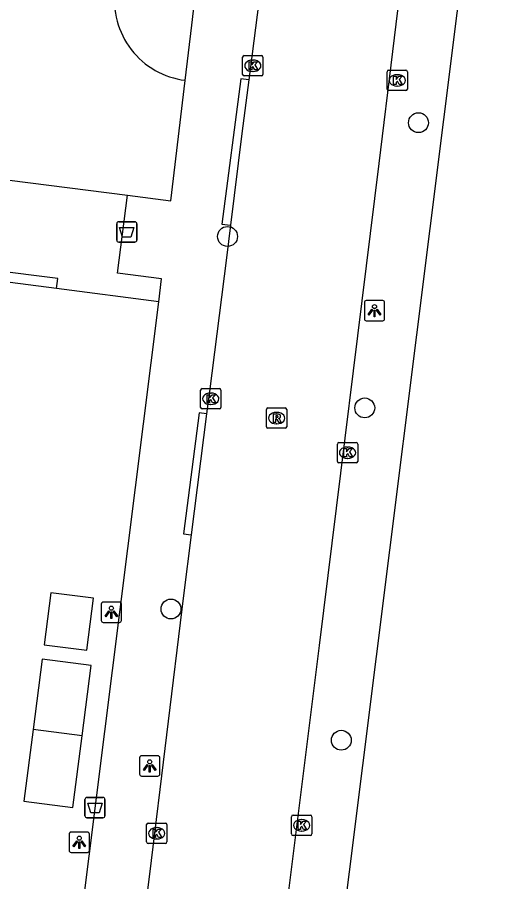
# Model space of a CAD drawing. Extents: x 160026 to 161302, y 384757 to 385701.
# Drawn here: x 160713.44 to 160737.73, y 384923.84 to 384966.39 of the extents above; entities that cross this region are included whole.
import ezdxf

# ---------------------------------------------------------------- set-up
doc = ezdxf.new("R2010")
doc.units = 0
for name, color, linetype in [('IMGEO_Afvalbak', 7, 'Continuous'), ('IMGEO_Boom', 7, 'Continuous'), ('IMGEO_Groenvoorziening', 7, 'Continuous'), ('IMGEO_Haag', 7, 'Continuous'), ('IMGEO_Hek', 7, 'Continuous'), ('IMGEO_Kolk', 7, 'Continuous'), ('IMGEO_Lichtpunt', 7, 'Continuous'), ('IMGEO_Pand', 7, 'Continuous'), ('IMGEO_Rijbaan_lokaal_open', 7, 'Continuous'), ('IMGEO_Rioolput', 7, 'Continuous'), ('IMGEO_Voetpad_open', 7, 'Continuous')]:
    doc.layers.add(name, color=color, linetype=linetype)

msp = doc.modelspace()

# ---------------------------------------------------------------- linework, layer by layer
at = {"layer": 'IMGEO_Afvalbak'}
for p, q in [((160718.336, 384955.425), (160718.336, 384956.225)), ((160718.336, 384956.225), (160718.336, 384955.425)), ((160718.436, 384956.325), (160719.226, 384956.325)), ((160719.226, 384956.325), (160718.436, 384956.325)), ((160719.326, 384956.225), (160719.326, 384955.425)), ((160719.326, 384955.425), (160719.326, 384956.225)), ((160719.226, 384955.325), (160718.436, 384955.325)), ((160718.436, 384955.325), (160719.226, 384955.325)), ((160716.767, 384927.085), (160716.767, 384927.885)), ((160716.767, 384927.885), (160716.767, 384927.085)), ((160716.867, 384927.985), (160717.657, 384927.985)), ((160717.657, 384927.985), (160716.867, 384927.985)), ((160717.757, 384927.885), (160717.757, 384927.085)), ((160717.757, 384927.085), (160717.757, 384927.885)), ((160717.657, 384926.985), (160716.867, 384926.985)), ((160716.867, 384926.985), (160717.657, 384926.985))]:
    msp.add_line(p, q, dxfattribs=at)
for points in [[(160718.479, 384956.039), (160719.183, 384956.039), (160719.034, 384955.569), (160718.628, 384955.569), (160718.479, 384956.039)], [(160716.91, 384927.699), (160717.614, 384927.699), (160717.465, 384927.229), (160717.059, 384927.229), (160716.91, 384927.699)]]:
    msp.add_lwpolyline(points, dxfattribs=at)
for centre, start, end in [((160718.436, 384956.225), 90, 180), ((160718.436, 384956.225), 90, 180), ((160719.226, 384956.225), 0, 90), ((160719.226, 384956.225), 360, 90), ((160718.436, 384955.425), 180, 270), ((160718.436, 384955.425), 180, 270), ((160719.226, 384955.425), 270, 0), ((160719.226, 384955.425), 270, 0), ((160716.867, 384927.885), 90, 180), ((160716.867, 384927.885), 90, 180), ((160717.657, 384927.885), 0, 90), ((160717.657, 384927.885), 360, 90), ((160716.867, 384927.085), 180, 270), ((160716.867, 384927.085), 180, 270), ((160717.657, 384927.085), 270, 0), ((160717.657, 384927.085), 270, 0)]:
    msp.add_arc(centre, 0.1, start, end, dxfattribs=at)
at = {"layer": 'IMGEO_Boom'}
for centre in [(160733.19, 384961.2), (160723.79, 384955.6), (160730.545, 384947.16), (160721.006, 384937.261), (160729.39, 384930.8)]:
    msp.add_circle(centre, 0.489, dxfattribs=at)
at = {"layer": 'IMGEO_Groenvoorziening'}
msp.add_lwpolyline([(160720.402, 384952.382), (160715.365, 384953.034)], dxfattribs=at)
at = {"layer": 'IMGEO_Haag'}
for points in [[(160715.365, 384953.034), (160677.436, 384957.941)], [(160715.365, 384953.034), (160715.436, 384953.53), (160712.16, 384953.938)]]:
    msp.add_lwpolyline(points, dxfattribs=at)
at = {"layer": 'IMGEO_Hek'}
msp.add_lwpolyline([(160720.402, 384952.382), (160715.365, 384953.034), (160677.436, 384957.941)], dxfattribs=at)
at = {"layer": 'IMGEO_Kolk'}
for p, q in [((160724.535, 384963.578), (160724.535, 384964.43)), ((160724.61, 384964.504), (160725.462, 384964.504)), ((160725.536, 384964.43), (160725.536, 384963.578)), ((160725.023, 384964.284), (160725.048, 384964.284)), ((160725.046, 384963.724), (160725.021, 384963.724)), ((160731.646, 384962.859), (160731.646, 384963.711)), ((160731.721, 384963.785), (160732.573, 384963.785)), ((160732.647, 384963.711), (160732.647, 384962.859)), ((160725.462, 384963.504), (160724.61, 384963.504)), ((160732.134, 384963.565), (160732.159, 384963.565)), ((160732.573, 384962.785), (160731.721, 384962.785)), ((160732.157, 384963.005), (160732.132, 384963.005)), ((160722.465, 384947.183), (160722.465, 384948.035)), ((160722.54, 384948.109), (160723.392, 384948.109)), ((160722.953, 384947.889), (160722.978, 384947.889)), ((160723.466, 384948.035), (160723.466, 384947.183)), ((160723.392, 384947.109), (160722.54, 384947.109)), ((160722.976, 384947.329), (160722.951, 384947.329)), ((160729.197, 384944.53), (160729.197, 384945.382)), ((160729.272, 384945.456), (160730.124, 384945.456)), ((160730.198, 384945.382), (160730.198, 384944.53)), ((160729.685, 384945.236), (160729.71, 384945.236)), ((160730.124, 384944.456), (160729.272, 384944.456)), ((160729.708, 384944.676), (160729.683, 384944.676)), ((160726.941, 384926.185), (160726.941, 384927.037)), ((160727.016, 384927.111), (160727.868, 384927.111)), ((160727.942, 384927.037), (160727.942, 384926.185)), ((160719.806, 384925.793), (160719.806, 384926.645)), ((160719.881, 384926.719), (160720.733, 384926.719)), ((160720.807, 384926.645), (160720.807, 384925.793)), ((160727.429, 384926.891), (160727.454, 384926.891)), ((160720.294, 384926.499), (160720.319, 384926.499)), ((160727.452, 384926.331), (160727.427, 384926.331)), ((160720.733, 384925.719), (160719.881, 384925.719)), ((160720.317, 384925.939), (160720.292, 384925.939)), ((160727.868, 384926.111), (160727.016, 384926.111))]:
    msp.add_line(p, q, dxfattribs=at)
for points in [[(160724.535, 384963.578), (160724.535, 384964.43)], [(160724.61, 384964.504), (160725.462, 384964.504)], [(160725.536, 384964.43), (160725.536, 384963.578)], [(160724.856, 384964.204), (160724.979, 384964.204), (160724.979, 384964.053), (160725.109, 384964.204), (160725.273, 384964.204), (160725.127, 384964.053), (160725.28, 384963.804), (160725.128, 384963.804), (160725.043, 384963.968), (160724.979, 384963.901), (160724.979, 384963.804), (160724.856, 384963.804), (160724.856, 384964.204)], [(160731.646, 384962.859), (160731.646, 384963.711)], [(160731.721, 384963.785), (160732.573, 384963.785)], [(160732.647, 384963.711), (160732.647, 384962.859)], [(160725.462, 384963.504), (160724.61, 384963.504)], [(160731.967, 384963.485), (160732.09, 384963.485), (160732.09, 384963.334), (160732.22, 384963.485), (160732.384, 384963.485), (160732.238, 384963.334), (160732.391, 384963.085), (160732.239, 384963.085), (160732.154, 384963.249), (160732.09, 384963.182), (160732.09, 384963.085), (160731.967, 384963.085), (160731.967, 384963.485)], [(160732.573, 384962.785), (160731.721, 384962.785)], [(160722.465, 384947.183), (160722.465, 384948.035)], [(160722.54, 384948.109), (160723.392, 384948.109)], [(160723.466, 384948.035), (160723.466, 384947.183)], [(160722.786, 384947.809), (160722.909, 384947.809), (160722.909, 384947.658), (160723.039, 384947.809), (160723.203, 384947.809), (160723.057, 384947.658), (160723.21, 384947.409), (160723.058, 384947.409), (160722.973, 384947.573), (160722.909, 384947.506), (160722.909, 384947.409), (160722.786, 384947.409), (160722.786, 384947.809)], [(160723.392, 384947.109), (160722.54, 384947.109)], [(160729.197, 384944.53), (160729.197, 384945.382)], [(160729.272, 384945.456), (160730.124, 384945.456)], [(160730.198, 384945.382), (160730.198, 384944.53)], [(160729.518, 384945.156), (160729.641, 384945.156), (160729.641, 384945.005), (160729.771, 384945.156), (160729.935, 384945.156), (160729.789, 384945.005), (160729.942, 384944.756), (160729.79, 384944.756), (160729.705, 384944.92), (160729.641, 384944.853), (160729.641, 384944.756), (160729.518, 384944.756), (160729.518, 384945.156)], [(160730.124, 384944.456), (160729.272, 384944.456)], [(160726.941, 384926.185), (160726.941, 384927.037)], [(160727.016, 384927.111), (160727.868, 384927.111)], [(160727.942, 384927.037), (160727.942, 384926.185)], [(160719.806, 384925.793), (160719.806, 384926.645)], [(160719.881, 384926.719), (160720.733, 384926.719)], [(160720.807, 384926.645), (160720.807, 384925.793)], [(160727.262, 384926.811), (160727.385, 384926.811), (160727.385, 384926.66), (160727.515, 384926.811), (160727.679, 384926.811), (160727.533, 384926.66), (160727.686, 384926.411), (160727.534, 384926.411), (160727.449, 384926.575), (160727.385, 384926.508), (160727.385, 384926.411), (160727.262, 384926.411), (160727.262, 384926.811)], [(160720.127, 384926.419), (160720.25, 384926.419), (160720.25, 384926.268), (160720.38, 384926.419), (160720.544, 384926.419), (160720.398, 384926.268), (160720.551, 384926.019), (160720.399, 384926.019), (160720.314, 384926.183), (160720.25, 384926.116), (160720.25, 384926.019), (160720.127, 384926.019), (160720.127, 384926.419)], [(160720.733, 384925.719), (160719.881, 384925.719)], [(160727.868, 384926.111), (160727.016, 384926.111)]]:
    msp.add_lwpolyline(points, dxfattribs=at)
for centre, start, end in [((160724.612, 384964.428), 91.552, 178.448), ((160724.612, 384964.428), 91.552, 178.448), ((160725.46, 384964.428), 1.552, 88.448), ((160725.46, 384964.428), 1.552, 88.448), ((160724.612, 384963.58), 181.552, 268.448), ((160724.612, 384963.58), 181.552, 268.448), ((160725.46, 384963.58), 271.552, 358.448), ((160725.46, 384963.58), 271.552, 358.448), ((160731.723, 384963.709), 91.552, 178.448), ((160731.723, 384963.709), 91.552, 178.448), ((160732.571, 384963.709), 1.552, 88.448), ((160732.571, 384963.709), 1.552, 88.448), ((160731.723, 384962.861), 181.552, 268.448), ((160731.723, 384962.861), 181.552, 268.448), ((160732.571, 384962.861), 271.552, 358.448), ((160732.571, 384962.861), 271.552, 358.448), ((160722.542, 384948.033), 91.552, 178.448), ((160722.542, 384948.033), 91.552, 178.448), ((160723.39, 384948.033), 1.552, 88.448), ((160723.39, 384948.033), 1.552, 88.448), ((160722.542, 384947.185), 181.552, 268.448), ((160722.542, 384947.185), 181.552, 268.448), ((160723.39, 384947.185), 271.552, 358.448), ((160723.39, 384947.185), 271.552, 358.448), ((160729.274, 384945.38), 91.552, 178.448), ((160729.274, 384945.38), 91.552, 178.448), ((160730.122, 384945.38), 1.552, 88.448), ((160730.122, 384945.38), 1.552, 88.448), ((160729.274, 384944.532), 181.552, 268.448), ((160729.274, 384944.532), 181.552, 268.448), ((160730.122, 384944.532), 271.552, 358.448), ((160730.122, 384944.532), 271.552, 358.448), ((160727.018, 384927.035), 91.552, 178.448), ((160727.018, 384927.035), 91.552, 178.448), ((160727.866, 384927.035), 1.552, 88.448), ((160727.866, 384927.035), 1.552, 88.448), ((160719.883, 384926.643), 91.552, 178.448), ((160719.883, 384926.643), 91.552, 178.448), ((160720.731, 384926.643), 1.552, 88.448), ((160720.731, 384926.643), 1.552, 88.448), ((160727.018, 384926.187), 181.552, 268.448), ((160727.018, 384926.187), 181.552, 268.448), ((160727.866, 384926.187), 271.552, 358.448), ((160727.866, 384926.187), 271.552, 358.448), ((160719.883, 384925.795), 181.552, 268.448), ((160719.883, 384925.795), 181.552, 268.448), ((160720.731, 384925.795), 271.552, 358.448), ((160720.731, 384925.795), 271.552, 358.448)]:
    msp.add_arc(centre, 0.0765, start, end, dxfattribs=at)
for centre, major_axis, ratio, start_param, end_param in [((160725.022, 384964.004), (-0.387, 0.002), 0.722429, 4.712389, 7.853982), ((160725.047, 384964.004), (-0.39, 0.002), 0.717154, 1.570796, 4.712389), ((160732.133, 384963.285), (-0.387, 0.002), 0.722429, 4.712389, 7.853982), ((160732.158, 384963.285), (-0.39, 0.002), 0.717154, 1.570796, 4.712389), ((160722.952, 384947.609), (-0.387, 0.002), 0.722429, 4.712389, 7.853982), ((160722.977, 384947.609), (-0.39, 0.002), 0.717154, 1.570796, 4.712389), ((160729.684, 384944.956), (-0.387, 0.002), 0.722429, 4.712389, 7.853982), ((160729.709, 384944.956), (-0.39, 0.002), 0.717154, 1.570796, 4.712389), ((160727.428, 384926.611), (-0.387, 0.002), 0.722429, 4.712389, 7.853982), ((160727.453, 384926.611), (-0.39, 0.002), 0.717154, 1.570796, 4.712389), ((160720.293, 384926.219), (-0.387, 0.002), 0.722429, 4.712389, 7.853982), ((160720.318, 384926.219), (-0.39, 0.002), 0.717154, 1.570796, 4.712389)]:
    msp.add_ellipse(centre, major_axis=major_axis, ratio=ratio, start_param=start_param, end_param=end_param, dxfattribs=at)
at = {"layer": 'IMGEO_Lichtpunt'}
for p, q in [((160730.526, 384952.352), (160730.526, 384951.545)), ((160730.526, 384952.352), (160730.526, 384951.545)), ((160731.428, 384952.447), (160730.62, 384952.447)), ((160731.428, 384952.447), (160730.62, 384952.447)), ((160731.522, 384951.545), (160731.522, 384952.352)), ((160731.522, 384951.545), (160731.522, 384952.352)), ((160730.62, 384951.451), (160731.428, 384951.451)), ((160730.62, 384951.451), (160731.428, 384951.451)), ((160717.573, 384937.504), (160717.573, 384936.697)), ((160717.573, 384937.504), (160717.573, 384936.697)), ((160718.475, 384937.599), (160717.667, 384937.599)), ((160718.475, 384937.599), (160717.667, 384937.599)), ((160718.569, 384936.697), (160718.569, 384937.504)), ((160718.569, 384936.697), (160718.569, 384937.504)), ((160717.667, 384936.603), (160718.475, 384936.603)), ((160717.667, 384936.603), (160718.475, 384936.603)), ((160720.363, 384930.034), (160719.555, 384930.034)), ((160720.363, 384930.034), (160719.555, 384930.034)), ((160719.461, 384929.939), (160719.461, 384929.132)), ((160719.461, 384929.939), (160719.461, 384929.132)), ((160720.457, 384929.132), (160720.457, 384929.939)), ((160720.457, 384929.132), (160720.457, 384929.939)), ((160719.555, 384929.038), (160720.363, 384929.038)), ((160719.555, 384929.038), (160720.363, 384929.038)), ((160715.994, 384926.181), (160715.994, 384925.374)), ((160715.994, 384926.181), (160715.994, 384925.374)), ((160716.896, 384926.276), (160716.088, 384926.276)), ((160716.896, 384926.276), (160716.088, 384926.276)), ((160716.99, 384925.374), (160716.99, 384926.181)), ((160716.99, 384925.374), (160716.99, 384926.181)), ((160716.088, 384925.28), (160716.896, 384925.28)), ((160716.088, 384925.28), (160716.896, 384925.28))]:
    msp.add_line(p, q, dxfattribs=at)
for points in [[(160730.9, 384952.016), (160730.939, 384951.988), (160730.751, 384951.726), (160730.713, 384951.753), (160730.9, 384952.016)], [(160731.002, 384951.968), (160731.049, 384951.968), (160731.049, 384951.646), (160731.002, 384951.646), (160731.002, 384951.968)], [(160731.112, 384951.988), (160731.15, 384952.015), (160731.337, 384951.753), (160731.298, 384951.725), (160731.112, 384951.988)], [(160717.947, 384937.168), (160717.986, 384937.14), (160717.798, 384936.878), (160717.76, 384936.905), (160717.947, 384937.168)], [(160718.049, 384937.12), (160718.096, 384937.12), (160718.096, 384936.798), (160718.049, 384936.798), (160718.049, 384937.12)], [(160718.159, 384937.14), (160718.197, 384937.167), (160718.384, 384936.905), (160718.345, 384936.877), (160718.159, 384937.14)], [(160719.835, 384929.603), (160719.874, 384929.575), (160719.686, 384929.313), (160719.648, 384929.34), (160719.835, 384929.603)], [(160719.937, 384929.555), (160719.984, 384929.555), (160719.984, 384929.233), (160719.937, 384929.233), (160719.937, 384929.555)], [(160720.047, 384929.575), (160720.085, 384929.602), (160720.272, 384929.34), (160720.233, 384929.312), (160720.047, 384929.575)], [(160716.368, 384925.845), (160716.407, 384925.817), (160716.219, 384925.555), (160716.181, 384925.582), (160716.368, 384925.845)], [(160716.47, 384925.797), (160716.517, 384925.797), (160716.517, 384925.475), (160716.47, 384925.475), (160716.47, 384925.797)], [(160716.58, 384925.817), (160716.618, 384925.844), (160716.805, 384925.582), (160716.766, 384925.554), (160716.58, 384925.817)]]:
    msp.add_lwpolyline(points, dxfattribs=at)
for centre in [(160731.025, 384952.15), (160718.072, 384937.302), (160719.96, 384929.737), (160716.493, 384925.979)]:
    msp.add_circle(centre, 0.0994, dxfattribs=at)
for centre, start, end in [((160730.62, 384952.352), 90, 180), ((160730.62, 384952.352), 90, 180), ((160731.428, 384952.352), 0, 90), ((160731.428, 384952.352), 0, 90), ((160730.62, 384951.545), 180, 270), ((160730.62, 384951.545), 180, 270), ((160731.428, 384951.545), 270, 0), ((160731.428, 384951.545), 270, 360), ((160717.667, 384937.504), 90, 180), ((160717.667, 384937.504), 90, 180), ((160718.475, 384937.504), 0, 90), ((160718.475, 384937.504), 0, 90), ((160717.667, 384936.697), 180, 270), ((160717.667, 384936.697), 180, 270), ((160718.475, 384936.697), 270, 0), ((160718.475, 384936.697), 270, 360), ((160719.555, 384929.939), 90, 180), ((160719.555, 384929.939), 90, 180), ((160720.363, 384929.939), 0, 90), ((160720.363, 384929.939), 0, 90), ((160719.555, 384929.132), 180, 270), ((160719.555, 384929.132), 180, 270), ((160720.363, 384929.132), 270, 0), ((160720.363, 384929.132), 270, 360), ((160716.088, 384926.181), 90, 180), ((160716.088, 384926.181), 90, 180), ((160716.896, 384926.181), 0, 90), ((160716.896, 384926.181), 0, 90), ((160716.088, 384925.374), 180, 270), ((160716.088, 384925.374), 180, 270), ((160716.896, 384925.374), 270, 0), ((160716.896, 384925.374), 270, 360)]:
    msp.add_arc(centre, 0.0946, start, end, dxfattribs=at)
at = {"layer": 'IMGEO_Pand'}
for points in [[(160714.757, 384935.5), (160716.866, 384935.229), (160717.194, 384937.788), (160715.085, 384938.059), (160714.757, 384935.5)], [(160716.631, 384931.014), (160717.076, 384934.484), (160714.664, 384934.794), (160714.218, 384931.324)], [(160714.218, 384931.324), (160713.767, 384927.806), (160716.18, 384927.496), (160716.631, 384931.014)], [(160716.631, 384931.014), (160714.218, 384931.324)]]:
    msp.add_lwpolyline(points, dxfattribs=at)
at = {"layer": 'IMGEO_Rijbaan_lokaal_open'}
for points in [[(160727.439, 384984.512), (160727.249, 384982.925), (160726.496, 384977.006), (160725.571, 384969.093), (160724.834, 384963.319)], [(160726.457, 384920.615), (160726.592, 384921.685), (160728.324, 384935.472), (160731.257, 384959.185), (160733.271, 384975.746), (160733.915, 384980.714)], [(160718.86, 384957.636), (160721.002, 384957.362), (160721.708, 384963.287)], [(160724.834, 384963.319), (160724.496, 384960.677), (160723.936, 384956.155)], [(160713.057, 384958.376), (160718.86, 384957.636)], [(160723.936, 384956.155), (160723.738, 384954.55), (160722.895, 384947.97), (160722.756, 384946.87)], [(160722.756, 384946.87), (160722.005, 384940.911)], [(160722.005, 384940.911), (160721.629, 384937.93), (160719.946, 384924.212), (160718.522, 384912.973), (160717.734, 384906.397)]]:
    msp.add_lwpolyline(points, dxfattribs=at)
msp.add_arc((160722.183, 384967.217), 3.958, 172.0514, 263.1044, dxfattribs=at)
at = {"layer": 'IMGEO_Rioolput'}
for p, q in [((160725.705, 384946.232), (160725.705, 384947.084)), ((160725.78, 384947.158), (160726.632, 384947.158)), ((160726.706, 384947.084), (160726.706, 384946.232)), ((160726.193, 384946.938), (160726.218, 384946.938)), ((160726.632, 384946.158), (160725.78, 384946.158)), ((160726.216, 384946.378), (160726.191, 384946.378))]:
    msp.add_line(p, q, dxfattribs=at)
for points in [[(160725.705, 384946.232), (160725.705, 384947.084)], [(160725.78, 384947.158), (160726.632, 384947.158)], [(160726.706, 384947.084), (160726.706, 384946.232)], [(160726.294, 384946.856), (160726.042, 384946.858), (160726.042, 384946.458)], [(160726.042, 384946.458), (160726.166, 384946.458), (160726.166, 384946.62), (160726.177, 384946.62)], [(160726.22, 384946.777), (160726.166, 384946.777), (160726.166, 384946.696)], [(160726.166, 384946.696), (160726.218, 384946.696)], [(160726.224, 384946.591), (160726.295, 384946.458), (160726.435, 384946.458), (160726.37, 384946.584)], [(160726.632, 384946.158), (160725.78, 384946.158)]]:
    msp.add_lwpolyline(points, dxfattribs=at)
for centre, radius, start, end in [((160725.782, 384947.082), 0.0765, 91.552, 178.448), ((160725.782, 384947.082), 0.0765, 91.552, 178.448), ((160726.63, 384947.082), 0.0765, 1.552, 88.448), ((160726.63, 384947.082), 0.0765, 1.552, 88.448), ((160726.176, 384946.567), 0.0533, 26.0293, 88.6989), ((160726.202, 384946.885), 0.19, 274.7715, 282.9687), ((160726.226, 384946.681), 0.0964, 77.0061, 93.1865), ((160726.24, 384946.738), 0.0378, 276.6634, 79.6772), ((160726.293, 384946.746), 0.109, 350.3612, 89.416), ((160726.291, 384946.746), 0.112, 277.5842, 350.9817), ((160726.275, 384946.531), 0.108, 29.5134, 73.7905), ((160725.782, 384946.234), 0.0765, 181.552, 268.448), ((160725.782, 384946.234), 0.0765, 181.552, 268.448), ((160726.63, 384946.234), 0.0765, 271.552, 358.448), ((160726.63, 384946.234), 0.0765, 271.552, 358.448)]:
    msp.add_arc(centre, radius, start, end, dxfattribs=at)
for centre, major_axis, ratio, start_param, end_param in [((160726.192, 384946.658), (-0.387, 0.002), 0.722429, 4.712389, 7.853982), ((160726.217, 384946.658), (-0.39, 0.002), 0.717154, 1.570796, 4.712389)]:
    msp.add_ellipse(centre, major_axis=major_axis, ratio=ratio, start_param=start_param, end_param=end_param, dxfattribs=at)
at = {"layer": 'IMGEO_Voetpad_open'}
for points in [[(160721.708, 384963.287), (160722.032, 384966.007), (160723.997, 384982.927)], [(160736.412, 384977.212), (160728.453, 384913.716), (160726.598, 384898.918), (160727.272, 384893.08), (160729.664, 384881.344), (160732.249, 384868.657), (160733.225, 384863.871), (160737.731, 384841.761)], [(160724.834, 384963.319), (160724.453, 384963.369), (160723.505, 384956.211), (160723.936, 384956.155)], [(160720.402, 384952.382), (160720.543, 384953.51), (160718.369, 384953.788), (160718.86, 384957.636)], [(160714.697, 384906.942), (160720.402, 384952.382)], [(160722.756, 384946.87), (160722.395, 384946.917), (160721.616, 384940.961), (160722.005, 384940.911)]]:
    msp.add_lwpolyline(points, dxfattribs=at)

doc.saveas('drawing.dxf')
